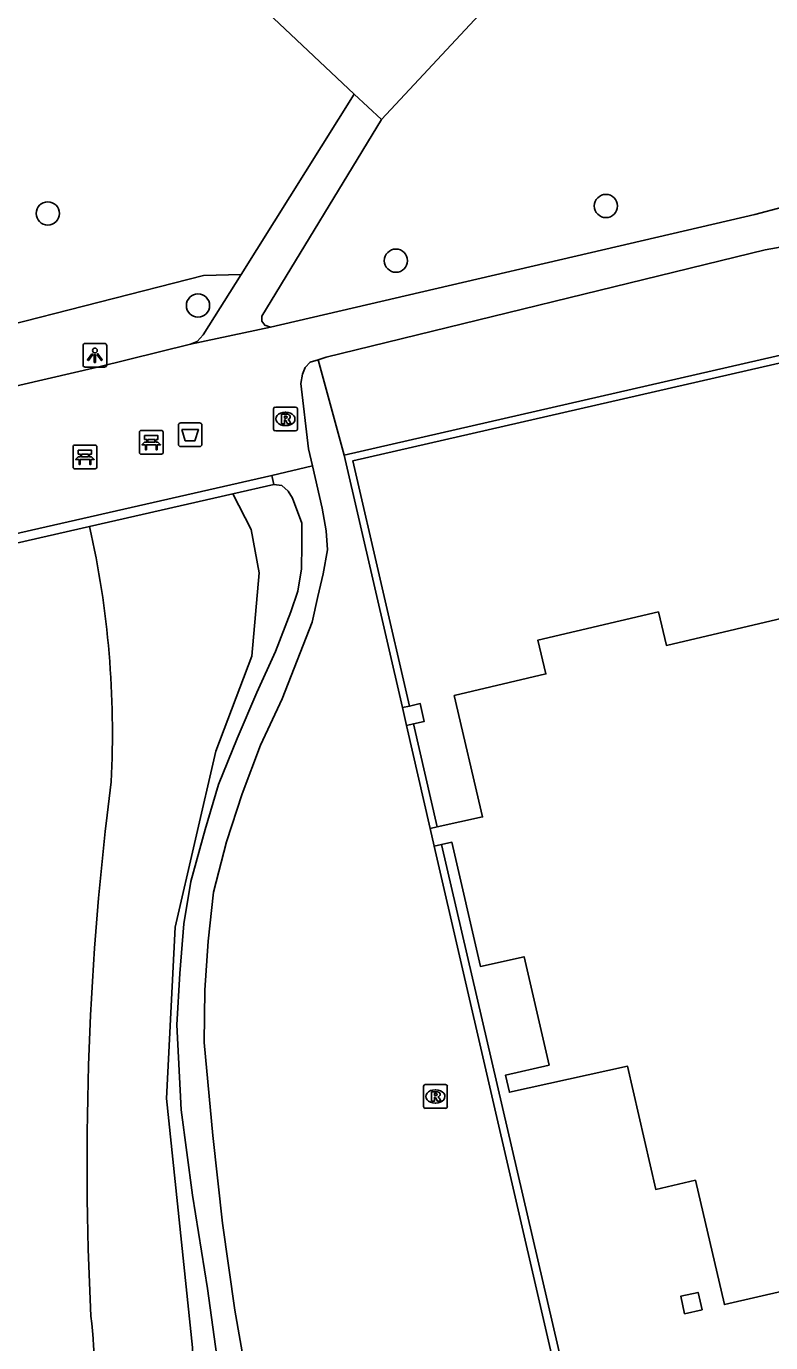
# Model space of a CAD drawing. Extents: x 156414 to 157775, y 382335 to 383765.
# Drawn here: x 156506.8 to 156538.1, y 383340.1 to 383395.5 of the extents above; entities that cross this region are included whole.
import ezdxf

# ---------------------------------------------------------------- set-up
doc = ezdxf.new("R2010")
doc.units = 0
for name, color, linetype in [('IMGEO_Afvalbak', 7, 'Continuous'), ('IMGEO_Bank', 7, 'Continuous'), ('IMGEO_Boom', 7, 'Continuous'), ('IMGEO_Groenvoorziening', 7, 'Continuous'), ('IMGEO_Lichtpunt', 7, 'Continuous'), ('IMGEO_Meer_plas_ven_vijver', 7, 'Continuous'), ('IMGEO_Muur', 7, 'Continuous'), ('IMGEO_Pand', 7, 'Continuous'), ('IMGEO_Rioolput', 7, 'Continuous'), ('IMGEO_Voetpad_halfverhard', 7, 'Continuous')]:
    doc.layers.add(name, color=color, linetype=linetype)

msp = doc.modelspace()

# ---------------------------------------------------------------- linework, layer by layer
at = {"layer": 'IMGEO_Afvalbak'}
for p, q in [((156513.255, 383378.82), (156514.045, 383378.82)), ((156514.045, 383378.82), (156513.255, 383378.82)), ((156513.155, 383377.92), (156513.155, 383378.72)), ((156513.155, 383378.72), (156513.155, 383377.92)), ((156514.145, 383378.72), (156514.145, 383377.92)), ((156514.145, 383377.92), (156514.145, 383378.72)), ((156514.045, 383377.82), (156513.255, 383377.82)), ((156513.255, 383377.82), (156514.045, 383377.82))]:
    msp.add_line(p, q, dxfattribs=at)
msp.add_lwpolyline([(156513.298, 383378.534), (156514.002, 383378.534), (156513.853, 383378.064), (156513.447, 383378.064), (156513.298, 383378.534)], dxfattribs=at)
for centre, start, end in [((156513.255, 383378.72), 90, 180), ((156513.255, 383378.72), 90, 180), ((156514.045, 383378.72), 0, 90), ((156514.045, 383378.72), 360, 90), ((156513.255, 383377.92), 180, 270), ((156513.255, 383377.92), 180, 270), ((156514.045, 383377.92), 270, 0), ((156514.045, 383377.92), 270, 0)]:
    msp.add_arc(centre, 0.1, start, end, dxfattribs=at)
at = {"layer": 'IMGEO_Bank'}
for p, q in [((156511.515, 383377.576), (156511.515, 383378.417)), ((156511.515, 383378.417), (156511.515, 383377.576)), ((156511.59, 383378.501), (156512.431, 383378.501)), ((156512.431, 383378.501), (156511.59, 383378.501)), ((156512.515, 383378.426), (156512.515, 383377.585)), ((156512.515, 383377.585), (156512.515, 383378.426)), ((156508.726, 383376.96), (156508.726, 383377.801)), ((156508.726, 383377.801), (156508.726, 383376.96)), ((156508.801, 383377.885), (156509.642, 383377.885)), ((156509.642, 383377.885), (156508.801, 383377.885)), ((156509.726, 383377.81), (156509.726, 383376.969)), ((156509.726, 383376.969), (156509.726, 383377.81)), ((156512.212, 383377.899), (156511.819, 383377.899)), ((156511.824, 383378.007), (156511.824, 383378.113)), ((156511.868, 383378.113), (156511.868, 383378.007)), ((156512.156, 383378.119), (156511.874, 383378.119)), ((156511.874, 383378.001), (156512.156, 383378.001)), ((156512.162, 383378.007), (156512.162, 383378.113)), ((156512.206, 383378.113), (156512.206, 383378.007)), ((156509.423, 383377.283), (156509.03, 383377.283)), ((156509.035, 383377.391), (156509.035, 383377.497)), ((156509.079, 383377.497), (156509.079, 383377.391)), ((156509.367, 383377.503), (156509.085, 383377.503)), ((156509.085, 383377.385), (156509.367, 383377.385)), ((156509.373, 383377.391), (156509.373, 383377.497)), ((156509.417, 383377.497), (156509.417, 383377.391)), ((156512.44, 383377.501), (156511.599, 383377.501)), ((156511.599, 383377.501), (156512.44, 383377.501)), ((156509.651, 383376.885), (156508.81, 383376.885)), ((156508.81, 383376.885), (156509.651, 383376.885))]:
    msp.add_line(p, q, dxfattribs=at)
for points in [[(156511.818, 383378.119), (156511.732, 383378.119), (156511.732, 383378.28), (156512.295, 383378.28), (156512.295, 383378.119), (156512.212, 383378.119)], [(156509.029, 383377.503), (156508.943, 383377.503), (156508.943, 383377.664), (156509.506, 383377.664), (156509.506, 383377.503), (156509.423, 383377.503)], [(156511.762, 383377.899), (156511.62, 383377.899), (156511.732, 383378.001), (156511.818, 383378.001)], [(156511.812, 383377.892), (156511.812, 383377.685), (156511.769, 383377.685), (156511.769, 383377.892)], [(156512.212, 383378.001), (156512.295, 383378.001), (156512.407, 383377.899), (156512.268, 383377.899)], [(156512.262, 383377.892), (156512.262, 383377.685), (156512.218, 383377.685), (156512.218, 383377.892)], [(156508.973, 383377.283), (156508.831, 383377.283), (156508.943, 383377.385), (156509.029, 383377.385)], [(156509.023, 383377.276), (156509.023, 383377.069), (156508.98, 383377.069), (156508.98, 383377.276)], [(156509.423, 383377.385), (156509.506, 383377.385), (156509.618, 383377.283), (156509.479, 383377.283)], [(156509.473, 383377.276), (156509.473, 383377.069), (156509.429, 383377.069), (156509.429, 383377.276)]]:
    msp.add_lwpolyline(points, dxfattribs=at)
for centre, radius, start, end in [((156511.593, 383378.423), 0.0779, 92.4484, 184.2845), ((156511.593, 383378.423), 0.0779, 92.4484, 184.2845), ((156512.437, 383378.423), 0.0779, 2.4484, 94.2845), ((156512.437, 383378.423), 0.0779, 2.4484, 94.2845), ((156508.804, 383377.807), 0.0779, 92.4484, 184.2845), ((156508.804, 383377.807), 0.0779, 92.4484, 184.2845), ((156509.648, 383377.807), 0.0779, 2.4484, 94.2845), ((156509.648, 383377.807), 0.0779, 2.4484, 94.2845), ((156511.762, 383377.892), 0.00671, 2.8957, 87.1043), ((156511.819, 383377.892), 0.00671, 92.8957, 177.1043), ((156511.817, 383378.112), 0.00671, 2.8957, 87.1043), ((156511.817, 383378.008), 0.00671, 272.8957, 357.1043), ((156511.874, 383378.112), 0.00671, 92.8957, 177.1043), ((156511.874, 383378.008), 0.00671, 182.8957, 267.1043), ((156512.156, 383378.112), 0.00671, 2.8957, 87.1043), ((156512.156, 383378.008), 0.00671, 272.8957, 357.1043), ((156512.213, 383378.112), 0.00671, 92.8957, 177.1043), ((156512.213, 383378.008), 0.00671, 182.8957, 267.1043), ((156512.211, 383377.892), 0.00671, 2.8957, 87.1043), ((156512.268, 383377.892), 0.00671, 92.8957, 177.1043), ((156508.973, 383377.276), 0.00671, 2.8957, 87.1043), ((156509.03, 383377.276), 0.00671, 92.8957, 177.1043), ((156509.028, 383377.496), 0.00671, 2.8957, 87.1043), ((156509.028, 383377.392), 0.00671, 272.8957, 357.1043), ((156509.085, 383377.496), 0.00671, 92.8957, 177.1043), ((156509.085, 383377.392), 0.00671, 182.8957, 267.1043), ((156509.367, 383377.496), 0.00671, 2.8957, 87.1043), ((156509.367, 383377.392), 0.00671, 272.8957, 357.1043), ((156509.424, 383377.496), 0.00671, 92.8957, 177.1043), ((156509.424, 383377.392), 0.00671, 182.8957, 267.1043), ((156509.422, 383377.276), 0.00671, 2.8957, 87.1043), ((156509.479, 383377.276), 0.00671, 92.8957, 177.1043), ((156511.593, 383377.579), 0.0779, 182.4484, 274.2845), ((156511.593, 383377.579), 0.0779, 182.4484, 274.2845), ((156512.437, 383377.579), 0.0779, 272.4484, 4.2845), ((156512.437, 383377.579), 0.0779, 272.4484, 4.2845), ((156508.804, 383376.963), 0.0779, 182.4484, 274.2845), ((156508.804, 383376.963), 0.0779, 182.4484, 274.2845), ((156509.648, 383376.963), 0.0779, 272.4484, 4.2845), ((156509.648, 383376.963), 0.0779, 272.4484, 4.2845)]:
    msp.add_arc(centre, radius, start, end, dxfattribs=at)
at = {"layer": 'IMGEO_Boom'}
for centre in [(156531.145, 383387.941), (156507.661, 383387.628), (156522.308, 383385.641), (156513.981, 383383.755)]:
    msp.add_circle(centre, 0.489, dxfattribs=at)
at = {"layer": 'IMGEO_Groenvoorziening'}
for points in [[(156520.556, 383392.652), (156510.612, 383402.029), (156516.755, 383408.629)], [(156521.698, 383391.577), (156537.354, 383408.371)], [(156488.375, 383376.21), (156487.802, 383379.075), (156496.633, 383380.536), (156514.216, 383385.011), (156515.794, 383385.061)], [(156520.127, 383377.459), (156519.035, 383381.476)], [(156515.448, 383375.834), (156516.223, 383374.336), (156516.553, 383372.503), (156516.245, 383369.003), (156514.73, 383365.011), (156513.022, 383357.607), (156512.652, 383350.402), (156513.746, 383339.924), (156513.289, 383330.323), (156511.578, 383326.515), (156507.267, 383323.972), (156502.952, 383322.231), (156501.754, 383321.125)]]:
    msp.add_lwpolyline(points, dxfattribs=at)
at = {"layer": 'IMGEO_Lichtpunt'}
for p, q in [((156509.143, 383382.064), (156509.143, 383381.257)), ((156509.143, 383382.064), (156509.143, 383381.257)), ((156510.045, 383382.159), (156509.237, 383382.159)), ((156510.045, 383382.159), (156509.237, 383382.159)), ((156510.139, 383381.257), (156510.139, 383382.064)), ((156510.139, 383381.257), (156510.139, 383382.064)), ((156509.237, 383381.163), (156510.045, 383381.163)), ((156509.237, 383381.163), (156510.045, 383381.163))]:
    msp.add_line(p, q, dxfattribs=at)
for points in [[(156509.517, 383381.728), (156509.556, 383381.7), (156509.368, 383381.438), (156509.33, 383381.465), (156509.517, 383381.728)], [(156509.619, 383381.68), (156509.666, 383381.68), (156509.666, 383381.358), (156509.619, 383381.358), (156509.619, 383381.68)], [(156509.729, 383381.7), (156509.767, 383381.727), (156509.954, 383381.465), (156509.915, 383381.437), (156509.729, 383381.7)]]:
    msp.add_lwpolyline(points, dxfattribs=at)
msp.add_circle((156509.642, 383381.862), 0.0994, dxfattribs=at)
for centre, start, end in [((156509.237, 383382.064), 90, 180), ((156509.237, 383382.064), 90, 180), ((156510.045, 383382.064), 0, 90), ((156510.045, 383382.064), 0, 90), ((156509.237, 383381.257), 180, 270), ((156509.237, 383381.257), 180, 270), ((156510.045, 383381.257), 270, 0), ((156510.045, 383381.257), 270, 360)]:
    msp.add_arc(centre, 0.0946, start, end, dxfattribs=at)
at = {"layer": 'IMGEO_Meer_plas_ven_vijver'}
for centre, radius, start, end in [((156470.896, 383365.8), 39.485, 356.9767, 12.6732), ((156636.047, 383347.716), 126.735, 172.74612, 182.92702), ((156490.958, 383338.934), 18.663, 336.3344, 7.1092)]:
    msp.add_arc(centre, radius, start, end, dxfattribs=at)
at = {"layer": 'IMGEO_Muur'}
for points in [[(156542.353, 383382.543), (156520.127, 383377.459)], [(156545.74, 383366.379), (156542.103, 383382.171), (156520.494, 383377.219), (156522.884, 383366.907)], [(156520.127, 383377.459), (156522.583, 383366.837)], [(156517.083, 383376.606), (156494.019, 383371.358)], [(156517.169, 383376.226), (156517.083, 383376.606)], [(156515.448, 383375.834), (156517.169, 383376.226)], [(156509.419, 383374.463), (156515.448, 383375.834)], [(156501.789, 383372.726), (156509.419, 383374.463)], [(156523.756, 383361.756), (156522.752, 383366.083)], [(156523.046, 383366.152), (156524.049, 383361.82)], [(156534.097, 383316.932), (156523.921, 383361.007)], [(156524.222, 383361.076), (156534.45, 383317.01)]]:
    msp.add_lwpolyline(points, dxfattribs=at)
at = {"layer": 'IMGEO_Pand'}
for points in [[(156524.049, 383361.82), (156525.958, 383362.238), (156524.76, 383367.347), (156528.621, 383368.258), (156528.286, 383369.679), (156533.356, 383370.866), (156533.689, 383369.454), (156542.683, 383371.576), (156544.008, 383365.975)], [(156522.583, 383366.837), (156522.884, 383366.907)], [(156522.583, 383366.837), (156522.752, 383366.083)], [(156522.884, 383366.907), (156523.332, 383367.012), (156523.501, 383366.258), (156523.046, 383366.152)], [(156522.752, 383366.083), (156523.046, 383366.152)], [(156524.049, 383361.82), (156523.756, 383361.756)], [(156523.756, 383361.756), (156523.921, 383361.007)], [(156523.921, 383361.007), (156524.222, 383361.076)], [(156550.842, 383344.246), (156550.404, 383344.145), (156550.197, 383345.041), (156545.753, 383344.017), (156545.96, 383343.12), (156545.225, 383342.951), (156545.034, 383343.779), (156536.134, 383341.724), (156534.914, 383346.957), (156533.241, 383346.571), (156532.054, 383351.754), (156527.083, 383350.66), (156526.918, 383351.376), (156528.756, 383351.799), (156527.701, 383356.362), (156525.867, 383355.952), (156524.667, 383361.177), (156524.222, 383361.076)], [(156534.454, 383341.342), (156534.29, 383342.074), (156535.023, 383342.239), (156535.188, 383341.507), (156534.454, 383341.342)]]:
    msp.add_lwpolyline(points, dxfattribs=at)
at = {"layer": 'IMGEO_Rioolput'}
for p, q in [((156517.16, 383378.555), (156517.16, 383379.407)), ((156517.235, 383379.481), (156518.087, 383379.481)), ((156518.161, 383379.407), (156518.161, 383378.555)), ((156517.648, 383379.261), (156517.673, 383379.261)), ((156518.087, 383378.481), (156517.235, 383378.481)), ((156517.671, 383378.701), (156517.646, 383378.701)), ((156523.471, 383350.056), (156523.471, 383350.908)), ((156523.546, 383350.982), (156524.398, 383350.982)), ((156523.959, 383350.762), (156523.984, 383350.762)), ((156524.472, 383350.908), (156524.472, 383350.056)), ((156524.398, 383349.982), (156523.546, 383349.982)), ((156523.982, 383350.202), (156523.957, 383350.202))]:
    msp.add_line(p, q, dxfattribs=at)
for points in [[(156517.16, 383378.555), (156517.16, 383379.407)], [(156517.235, 383379.481), (156518.087, 383379.481)], [(156518.161, 383379.407), (156518.161, 383378.555)], [(156517.749, 383379.179), (156517.497, 383379.181), (156517.497, 383378.781)], [(156517.497, 383378.781), (156517.621, 383378.781), (156517.621, 383378.943), (156517.632, 383378.943)], [(156517.675, 383379.1), (156517.621, 383379.1), (156517.621, 383379.019)], [(156517.621, 383379.019), (156517.673, 383379.019)], [(156517.679, 383378.914), (156517.75, 383378.781), (156517.89, 383378.781), (156517.825, 383378.907)], [(156518.087, 383378.481), (156517.235, 383378.481)], [(156523.471, 383350.056), (156523.471, 383350.908)], [(156523.546, 383350.982), (156524.398, 383350.982)], [(156524.06, 383350.68), (156523.808, 383350.682), (156523.808, 383350.282)], [(156523.986, 383350.601), (156523.932, 383350.601), (156523.932, 383350.52)], [(156523.932, 383350.52), (156523.984, 383350.52)], [(156524.472, 383350.908), (156524.472, 383350.056)], [(156524.398, 383349.982), (156523.546, 383349.982)], [(156523.808, 383350.282), (156523.932, 383350.282), (156523.932, 383350.444), (156523.943, 383350.444)], [(156523.99, 383350.415), (156524.061, 383350.282), (156524.201, 383350.282), (156524.136, 383350.408)]]:
    msp.add_lwpolyline(points, dxfattribs=at)
for centre, radius, start, end in [((156517.237, 383379.405), 0.0765, 91.552, 178.448), ((156517.237, 383379.405), 0.0765, 91.552, 178.448), ((156518.085, 383379.405), 0.0765, 1.552, 88.448), ((156518.085, 383379.405), 0.0765, 1.552, 88.448), ((156517.631, 383378.89), 0.0533, 26.0293, 88.6989), ((156517.657, 383379.208), 0.19, 274.7715, 282.9687), ((156517.681, 383379.004), 0.0964, 77.0061, 93.1865), ((156517.695, 383379.061), 0.0378, 276.6634, 79.6772), ((156517.748, 383379.069), 0.109, 350.3612, 89.416), ((156517.746, 383379.069), 0.112, 277.5842, 350.9817), ((156517.73, 383378.854), 0.108, 29.5134, 73.7905), ((156517.237, 383378.557), 0.0765, 181.552, 268.448), ((156517.237, 383378.557), 0.0765, 181.552, 268.448), ((156518.085, 383378.557), 0.0765, 271.552, 358.448), ((156518.085, 383378.557), 0.0765, 271.552, 358.448), ((156523.548, 383350.906), 0.0765, 91.552, 178.448), ((156523.548, 383350.906), 0.0765, 91.552, 178.448), ((156523.968, 383350.709), 0.19, 274.7715, 282.9687), ((156523.992, 383350.505), 0.0964, 77.0061, 93.1865), ((156524.006, 383350.562), 0.0378, 276.6634, 79.6772), ((156524.059, 383350.57), 0.109, 350.3612, 89.416), ((156524.057, 383350.57), 0.112, 277.5842, 350.9817), ((156524.396, 383350.906), 0.0765, 1.552, 88.448), ((156524.396, 383350.906), 0.0765, 1.552, 88.448), ((156523.548, 383350.058), 0.0765, 181.552, 268.448), ((156523.548, 383350.058), 0.0765, 181.552, 268.448), ((156523.942, 383350.391), 0.0533, 26.0293, 88.6989), ((156524.041, 383350.355), 0.108, 29.5134, 73.7905), ((156524.396, 383350.058), 0.0765, 271.552, 358.448), ((156524.396, 383350.058), 0.0765, 271.552, 358.448)]:
    msp.add_arc(centre, radius, start, end, dxfattribs=at)
for centre, major_axis, ratio, start_param, end_param in [((156517.647, 383378.981), (-0.387, 0.002), 0.722429, 4.712389, 7.853982), ((156517.672, 383378.981), (-0.39, 0.002), 0.717154, 1.570796, 4.712389), ((156523.958, 383350.482), (-0.387, 0.002), 0.722429, 4.712389, 7.853982), ((156523.983, 383350.482), (-0.39, 0.002), 0.717154, 1.570796, 4.712389)]:
    msp.add_ellipse(centre, major_axis=major_axis, ratio=ratio, start_param=start_param, end_param=end_param, dxfattribs=at)
at = {"layer": 'IMGEO_Voetpad_halfverhard'}
for points in [[(156555.978, 383394.556), (156553.766, 383393.663), (156542.038, 383388.929), (156539.744, 383388.2), (156537.417, 383387.586), (156517.037, 383382.839)], [(156515.794, 383385.061), (156520.556, 383392.652)], [(156520.556, 383392.652), (156521.698, 383391.577)], [(156517.037, 383382.839), (156516.788, 383382.922), (156516.669, 383383.095), (156516.661, 383383.304), (156521.698, 383391.577)], [(156541.364, 383386.86), (156539.586, 383386.408), (156537.844, 383386.094), (156519.377, 383381.588), (156519.035, 383381.476)], [(156513.662, 383382.124), (156513.943, 383382.238), (156514.203, 383382.524), (156515.794, 383385.061)], [(156513.662, 383382.124), (156517.037, 383382.839)], [(156488.375, 383376.21), (156509.75, 383381.155), (156513.662, 383382.124)], [(156519.035, 383381.476), (156518.702, 383381.366), (156518.491, 383381.146), (156518.38, 383380.863), (156518.312, 383380.479), (156518.634, 383377.725), (156518.799, 383377.006)], [(156518.799, 383377.006), (156519.205, 383375.234), (156519.369, 383374.279), (156519.425, 383373.479), (156519.25, 383372.468), (156519.024, 383371.507), (156518.781, 383370.434), (156517.516, 383367.208), (156516.606, 383365.253), (156515.843, 383363.219), (156515.178, 383361.198), (156514.64, 383359.082), (156514.403, 383357.014), (156514.267, 383354.946), (156514.245, 383352.749), (156514.61, 383348.834), (156515.009, 383345.152), (156515.528, 383341.486), (156517.298, 383331.432)], [(156518.799, 383377.006), (156517.083, 383376.606)], [(156515.889, 383331.42), (156514.386, 383342.398), (156513.753, 383346.336), (156513.278, 383349.918), (156513.086, 383353.5), (156513.222, 383355.658), (156513.38, 383357.749), (156513.685, 383359.523), (156514.284, 383361.715), (156514.838, 383363.602), (156515.629, 383365.545), (156516.454, 383367.478), (156517.245, 383369.195), (156517.889, 383370.868), (156518.177, 383371.738), (156518.335, 383372.676), (156518.346, 383373.681), (156518.346, 383374.597), (156517.956, 383375.644), (156517.778, 383375.951), (156517.508, 383376.182), (156517.169, 383376.226)]]:
    msp.add_lwpolyline(points, dxfattribs=at)

doc.saveas('drawing.dxf')
